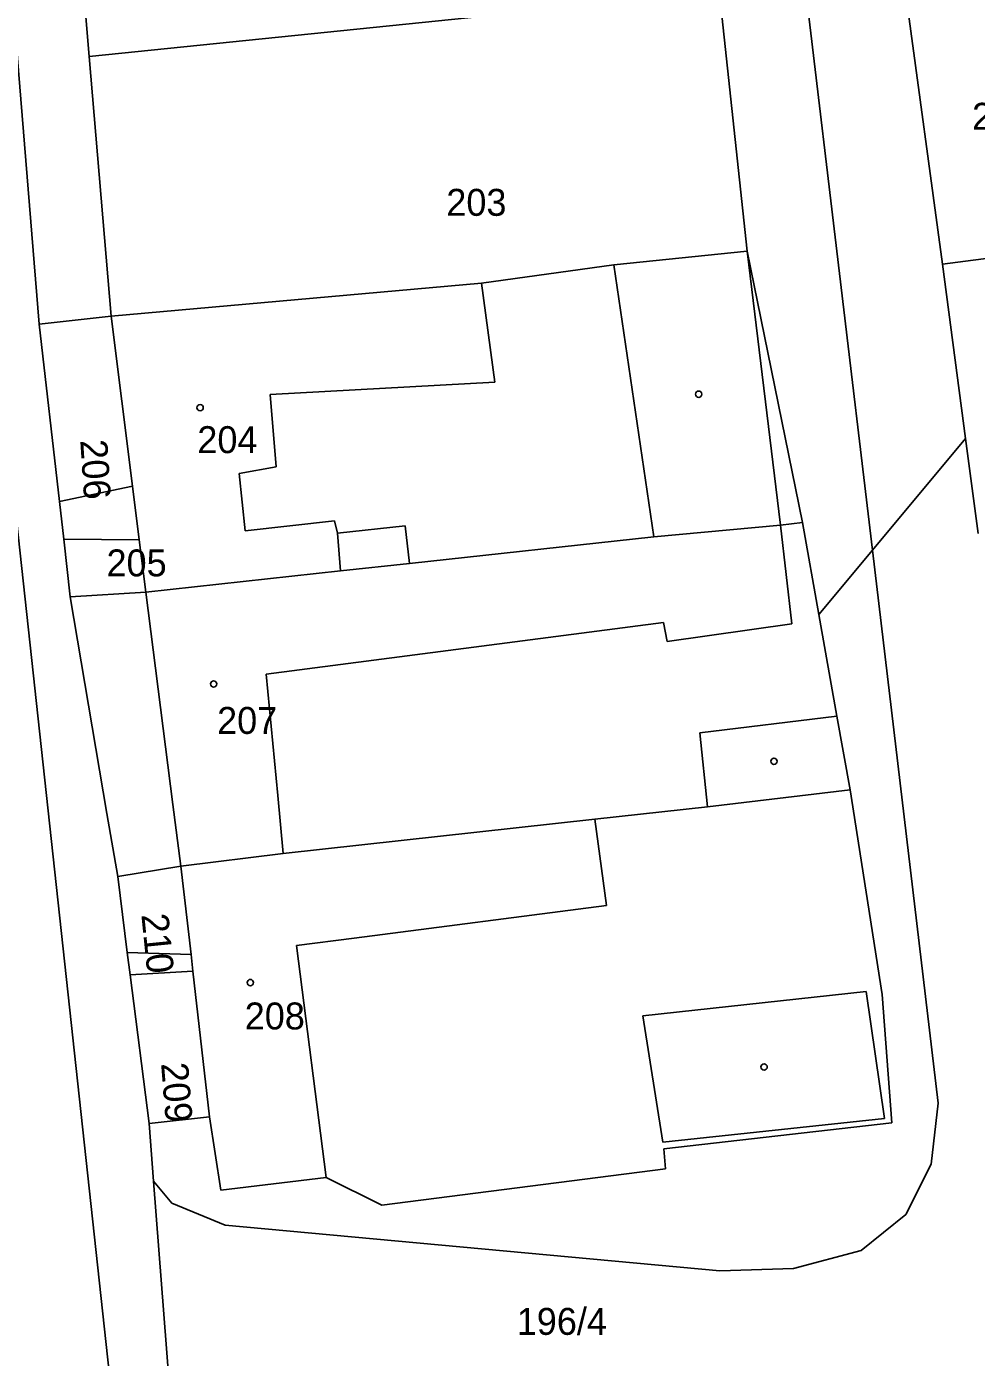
# Model space of a CAD drawing. Extents: x -563148 to -561712, y -1182311 to -1179502.
# Drawn here: x -562638.6 to -562585.8, y -1180180.9 to -1180106.8 of the extents above; entities that cross this region are included whole.
import ezdxf

# ---------------------------------------------------------------- set-up
doc = ezdxf.new("R2010")
doc.units = 0
for name, color, linetype in [('Vrstva 55', 7, 'Continuous'), ('Vrstva 56', 7, 'Continuous'), ('Vrstva 57', 7, 'Continuous')]:
    doc.layers.add(name, color=color, linetype=linetype)

msp = doc.modelspace()

# ---------------------------------------------------------------- linework, layer by layer
at = {"layer": 'Vrstva 55'}
for p, q in [((-562637.52, -1180080.39), (-562635.15, -1180108.47)), ((-562641.2, -1180083.09), (-562637.95, -1180123.37)), ((-562589.86, -1180103.78), (-562587.64, -1180120.04)), ((-562600.07, -1180104.88), (-562635.15, -1180108.47)), ((-562598.53, -1180119.3), (-562600.07, -1180104.88)), ((-562635.15, -1180108.47), (-562633.94, -1180122.92)), ((-562598.53, -1180119.3), (-562605.95, -1180120.06)), ((-562595.45, -1180134.41), (-562598.53, -1180119.3)), ((-562587.64, -1180120.04), (-562580.8, -1180119.14)), ((-562587.64, -1180120.04), (-562586.37, -1180129.73)), ((-562605.95, -1180120.06), (-562613.32, -1180121.08)), ((-562613.32, -1180121.08), (-562633.94, -1180122.92)), ((-562633.94, -1180122.92), (-562637.95, -1180123.37)), ((-562632.75, -1180132.39), (-562633.94, -1180122.92)), ((-562637.95, -1180123.37), (-562636.81, -1180133.25)), ((-562591.55, -1180135.95), (-562586.37, -1180129.73)), ((-562586.37, -1180129.73), (-562585.67, -1180135.03)), ((-562636.81, -1180133.25), (-562632.75, -1180132.39)), ((-562636.81, -1180133.25), (-562636.57, -1180135.34)), ((-562596.67, -1180134.56), (-562603.72, -1180135.2)), ((-562595.45, -1180134.41), (-562596.67, -1180134.56)), ((-562594.54, -1180139.54), (-562595.45, -1180134.41)), ((-562636.57, -1180135.34), (-562636.21, -1180138.54)), ((-562632.37, -1180135.37), (-562636.57, -1180135.34)), ((-562632.01, -1180138.29), (-562632.37, -1180135.37)), ((-562603.72, -1180135.2), (-562617.33, -1180136.7)), ((-562594.54, -1180139.54), (-562591.55, -1180135.95)), ((-562617.33, -1180136.7), (-562621.16, -1180137.11)), ((-562621.16, -1180137.11), (-562632.01, -1180138.29)), ((-562632.01, -1180138.29), (-562636.21, -1180138.54)), ((-562636.21, -1180138.54), (-562634.17, -1180150.61)), ((-562593.53, -1180145.19), (-562594.54, -1180139.54)), ((-562592.79, -1180149.3), (-562593.53, -1180145.19)), ((-562592.79, -1180149.3), (-562600.73, -1180150.23)), ((-562591, -1180160.69), (-562592.79, -1180149.3)), ((-562600.73, -1180150.23), (-562607.01, -1180150.93)), ((-562634.17, -1180150.61), (-562633.57, -1180154.12)), ((-562607.01, -1180150.93), (-562624.35, -1180152.83)), ((-562624.35, -1180152.83), (-562630.05, -1180153.55)), ((-562630.05, -1180153.55), (-562633.57, -1180154.12)), ((-562633.57, -1180154.12), (-562633.04, -1180158.34)), ((-562629.48, -1180158.46), (-562630.05, -1180153.55)), ((-562633.04, -1180158.34), (-562632.88, -1180159.59)), ((-562633.04, -1180158.34), (-562629.48, -1180158.46)), ((-562629.38, -1180159.38), (-562632.88, -1180159.59)), ((-562632.88, -1180159.59), (-562631.82, -1180167.87)), ((-562628.45, -1180167.49), (-562629.38, -1180159.38)), ((-562590.46, -1180167.82), (-562591, -1180160.69)), ((-562631.82, -1180167.87), (-562628.45, -1180167.49)), ((-562631.82, -1180167.87), (-562631.58, -1180171.07)), ((-562628.45, -1180167.49), (-562627.83, -1180171.58)), ((-562603.16, -1180169.28), (-562590.46, -1180167.82)), ((-562603.07, -1180170.39), (-562603.16, -1180169.28)), ((-562618.86, -1180172.42), (-562603.07, -1180170.39)), ((-562631.58, -1180171.07), (-562630.71, -1180182.3)), ((-562627.83, -1180171.58), (-562621.96, -1180170.87)), ((-562621.96, -1180170.87), (-562618.86, -1180172.42))]:
    msp.add_line(p, q, dxfattribs=at)
at = {"layer": 'Vrstva 56'}
for p, q in [((-562598.51, -1180077.5), (-562591.55, -1180135.95)), ((-562598.53, -1180119.3), (-562596.67, -1180134.56)), ((-562603.72, -1180135.2), (-562605.95, -1180120.06)), ((-562613.32, -1180121.08), (-562612.57, -1180126.6)), ((-562640.31, -1180124.15), (-562633.56, -1180186.11)), ((-562612.57, -1180126.6), (-562625.08, -1180127.29)), ((-562625.08, -1180127.29), (-562624.75, -1180131.32)), ((-562624.75, -1180131.32), (-562626.81, -1180131.68)), ((-562626.81, -1180131.68), (-562626.47, -1180134.87)), ((-562632.37, -1180135.37), (-562632.75, -1180132.39)), ((-562626.47, -1180134.87), (-562621.5, -1180134.31)), ((-562621.5, -1180134.31), (-562621.34, -1180135.01)), ((-562621.34, -1180135.01), (-562617.56, -1180134.6)), ((-562617.56, -1180134.6), (-562617.33, -1180136.7)), ((-562596.67, -1180134.56), (-562596.04, -1180140.05)), ((-562621.34, -1180135.01), (-562621.16, -1180137.11)), ((-562591.55, -1180135.95), (-562587.89, -1180166.73)), ((-562630.49, -1180150.11), (-562632.01, -1180138.29)), ((-562603.18, -1180139.97), (-562625.31, -1180142.85)), ((-562602.97, -1180141.04), (-562603.18, -1180139.97)), ((-562596.04, -1180140.05), (-562602.97, -1180141.04)), ((-562625.31, -1180142.85), (-562624.66, -1180149.6)), ((-562601.15, -1180146.12), (-562593.53, -1180145.19)), ((-562600.73, -1180150.23), (-562601.15, -1180146.12)), ((-562624.66, -1180149.6), (-562624.35, -1180152.83)), ((-562630.05, -1180153.55), (-562630.49, -1180150.11)), ((-562607.01, -1180150.93), (-562606.35, -1180155.73)), ((-562606.35, -1180155.73), (-562620.41, -1180157.54)), ((-562620.41, -1180157.54), (-562623.62, -1180157.95)), ((-562629.38, -1180159.38), (-562629.48, -1180158.46)), ((-562623.62, -1180157.95), (-562621.96, -1180170.87)), ((-562604.33, -1180161.88), (-562591.89, -1180160.52)), ((-562591.89, -1180160.52), (-562590.87, -1180167.59)), ((-562603.21, -1180168.91), (-562604.33, -1180161.88)), ((-562588.28, -1180170.13), (-562587.89, -1180166.73)), ((-562590.87, -1180167.59), (-562603.21, -1180168.91)), ((-562589.69, -1180172.93), (-562588.28, -1180170.13)), ((-562630.56, -1180172.3), (-562631.58, -1180171.07)), ((-562627.58, -1180173.52), (-562630.56, -1180172.3)), ((-562592.17, -1180174.93), (-562589.69, -1180172.93)), ((-562627.58, -1180173.52), (-562600.04, -1180176.07)), ((-562595.95, -1180175.93), (-562592.17, -1180174.93)), ((-562600.04, -1180176.07), (-562595.95, -1180175.93))]:
    msp.add_line(p, q, dxfattribs=at)
at = {"layer": 'Vrstva 57'}
for centre in [(-562601.22, -1180127.27), (-562628.98, -1180128.02), (-562628.23, -1180143.4), (-562597.03, -1180147.7), (-562626.179, -1180160.02), (-562597.579, -1180164.72)]:
    msp.add_circle(centre, 0.175, dxfattribs=at)

# ---------------------------------------------------------------- texts
for s, p in [('215', (-562586, -1180112.55)), ('203', (-562615.272, -1180117.34)), ('204', (-562629.134, -1180130.55)), ('205', (-562634.19, -1180137.41)), ('207', (-562628.034, -1180146.18)), ('208', (-562626.496, -1180162.63)), ('196/4', (-562611.35, -1180179.63))]:
    msp.add_text(s, height=1.5, dxfattribs=at).set_placement(p)
for s, rotation, p in [('206', 273.75246, (-562635.655, -1180129.834)), ('210', 275.75199, (-562632.252, -1180156.244)), ('209', 274.61529, (-562631.155, -1180164.524))]:
    msp.add_text(s, height=1.5, rotation=rotation, dxfattribs=at).set_placement(p)

doc.saveas('drawing.dxf')
